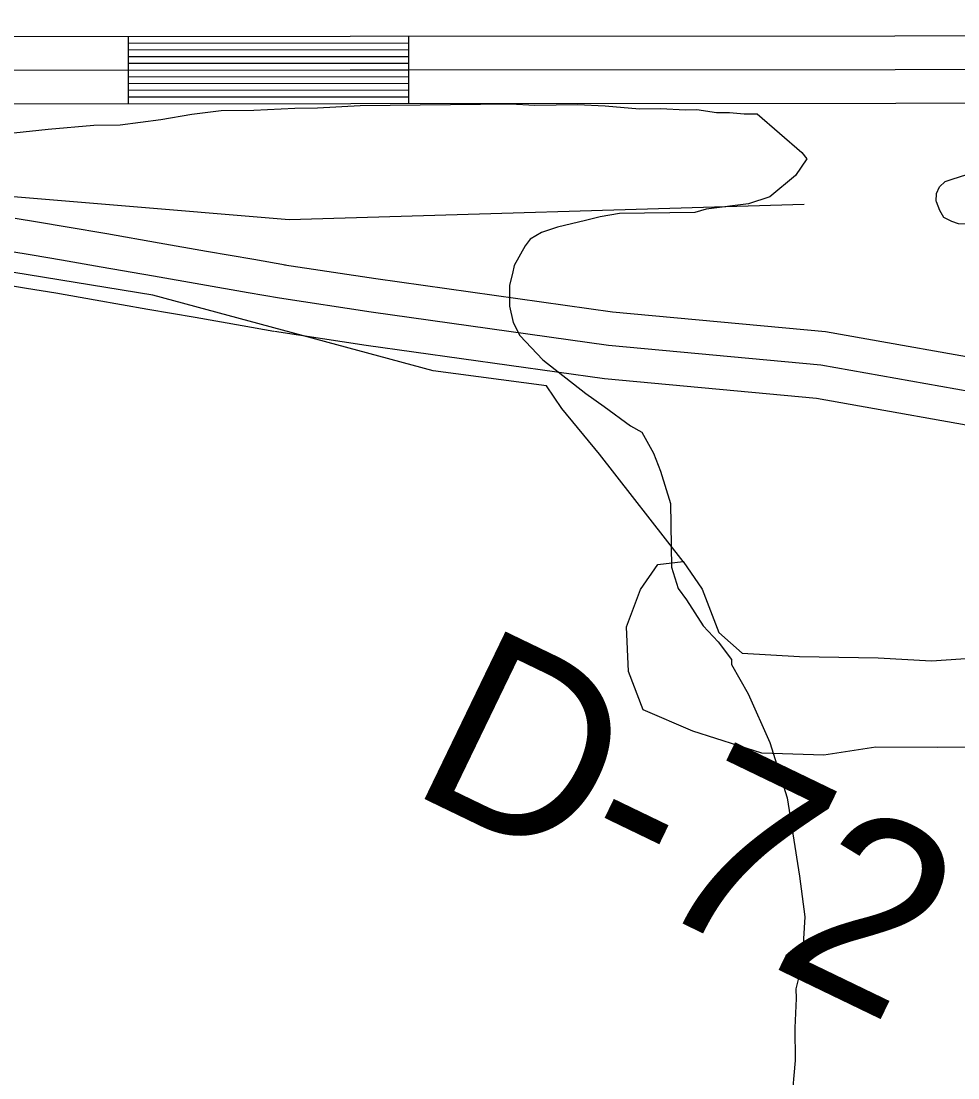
# Model space of a CAD drawing. Extents: x 3180038 to 3217926, y 922069 to 947485.
# Drawn here: x 3188255.3 to 3188673, y 938659.8 to 939131.3 of the extents above; entities that cross this region are included whole.
import ezdxf

# ---------------------------------------------------------------- set-up
doc = ezdxf.new("R2010")
doc.units = 0
for name, color, linetype in [('V-RIVR-RANG-IDEN', 7, 'Continuous'), ('V-ROAD-CNTR', 7, 'Continuous'), ('V-SITE-VEGE', 7, 'Continuous'), ('V-TOPO-SHOR', 7, 'Continuous')]:
    doc.layers.add(name, color=color, linetype=linetype)

msp = doc.modelspace()

# ---------------------------------------------------------------- linework, layer by layer
at = {"layer": 'V-ROAD-CNTR'}
for p, q in [((3188303.04, 939124.47), (3188303.06, 939094.47)), ((3188428.04, 939124.55), (3188428.06, 939094.55))]:
    msp.add_line(p, q, dxfattribs=at)
for points in [[(3184292.83, 939111.47), (3185385.29, 939112.48), (3187672.86, 939124.05), (3188887.91, 939124.86), (3189099.82, 939131.28)], [(3188303.05, 939121.47), (3188428.05, 939121.55)], [(3188303.05, 939118.47), (3188428.05, 939118.55)], [(3188303.05, 939115.47), (3188428.05, 939115.55)], [(3184292.79, 939096.47), (3185385.34, 939097.48), (3187672.91, 939109.05), (3188888.14, 939109.86)], [(3188303.05, 939112.47), (3188428.05, 939112.55)], [(3188303.06, 939109.47), (3188428.06, 939109.55)], [(3188303.06, 939106.47), (3188428.06, 939106.55)], [(3188303.06, 939103.47), (3188428.06, 939103.55)], [(3189033.44, 939105.47), (3189001.84, 939087.44), (3188977.67, 939064.94), (3188941.25, 939032.12), (3188919.51, 939014.25), (3188879.18, 939000.99), (3188775.1, 938970.56), (3188698.9, 938962.33), (3188611.95, 938977.82), (3188517.19, 938986.53), (3188411.33, 939001.45), (3188370.52, 939007.61)], [(3188303.06, 939100.47), (3188428.06, 939100.55)], [(3184292.75, 939081.47), (3185385.38, 939082.48), (3187672.95, 939094.05), (3188888.37, 939094.86), (3188991.14, 939097.97)], [(3188303.06, 939097.47), (3188428.06, 939097.55)], [(3188991.22, 939098.04), (3188967.54, 939076.01), (3188931.46, 939043.49), (3188912.15, 939027.62), (3188874.73, 939015.31), (3188772.16, 938985.33), (3188699.42, 938977.48), (3188613.95, 938992.7), (3188518.93, 939001.43), (3188413.5, 939016.29), (3188372.76, 939022.44)], [(3188997.3, 939062.72), (3188987.8, 939053.88), (3188951.04, 939020.75), (3188926.86, 939000.88), (3188883.63, 938986.66), (3188778.03, 938955.79), (3188698.38, 938947.19), (3188609.94, 938962.94), (3188515.46, 938971.63), (3188409.17, 938986.61), (3188368.29, 938992.77)], [(3188996.26, 939061.76), (3188987.8, 939053.88), (3188951.04, 939020.75), (3188926.86, 939000.88), (3188883.63, 938986.66), (3188778.03, 938955.79), (3188698.38, 938947.19), (3188609.94, 938962.94), (3188515.46, 938971.63), (3188409.17, 938986.61), (3188368.29, 938992.77)], [(3188373.15, 939022.38), (3188359.08, 939024.87), (3188337.97, 939028.55), (3188316.9, 939032.21), (3188293.48, 939036.32), (3188275.87, 939039.39), (3188262.61, 939041.64), (3188252.62, 939043.27)], [(3188370.52, 939007.61), (3188356.48, 939010.1), (3188335.4, 939013.77), (3188314.32, 939017.43), (3188290.89, 939021.55), (3188273.33, 939024.61), (3188260.14, 939026.84), (3188250.24, 939028.46)], [(3188367.9, 938992.84), (3188353.88, 938995.33), (3188332.83, 938999), (3188311.74, 939002.66), (3188288.31, 939006.77), (3188270.79, 939009.83), (3188257.68, 939012.05), (3188247.85, 939013.65)]]:
    msp.add_lwpolyline(points, dxfattribs=at)
at = {"layer": 'V-SITE-VEGE'}
for p, q in [((3188406.41, 939093.57), (3188473.44, 939094.41)), ((3188473.44, 939094.41), (3188484.38, 939093.81)), ((3188484.38, 939093.81), (3188503.33, 939094.05)), ((3188503.33, 939094.05), (3188515.72, 939093.48)), ((3188317.58, 939087.36), (3188331.39, 939089.72)), ((3188331.39, 939089.72), (3188344.49, 939091.34)), ((3188344.49, 939091.34), (3188359.06, 939091.53)), ((3188359.06, 939091.53), (3188377.27, 939092.48)), ((3188377.27, 939092.48), (3188387.47, 939092.61)), ((3188387.47, 939092.61), (3188406.41, 939093.57)), ((3188515.72, 939093.48), (3188531.04, 939092.21)), ((3188531.04, 939092.21), (3188540.52, 939092.33)), ((3188540.52, 939092.33), (3188551.46, 939091.74)), ((3188551.46, 939091.74), (3188556.56, 939091.8)), ((3188556.56, 939091.8), (3188565.32, 939090.45)), ((3188565.32, 939090.45), (3188571.15, 939090.52)), ((3188571.15, 939090.52), (3188577.71, 939089.88)), ((3188577.71, 939089.88), (3188583.54, 939089.95)), ((3188583.54, 939089.95), (3188603.43, 939072.7)), ((3188267.35, 939083.1), (3188287.73, 939084.81)), ((3188287.73, 939084.81), (3188299.39, 939084.95)), ((3188299.39, 939084.95), (3188317.58, 939087.36)), ((3188252.06, 939081.45), (3188267.35, 939083.1)), ((3188603.43, 939072.7), (3188605.66, 939069.82)), ((3188605.66, 939069.82), (3188600.65, 939062.47)), ((3188600.65, 939062.47), (3188589.11, 939052.85)), ((3188589.11, 939052.85), (3188579.67, 939049.82)), ((3188560.75, 939047.4), (3188555.67, 939045.87)), ((3188579.67, 939049.82), (3188560.75, 939047.4)), ((3188506.89, 939042.35), (3188494.54, 939039.28)), ((3188513.43, 939043.89), (3188506.89, 939042.35)), ((3188522.15, 939045.46), (3188513.43, 939043.89)), ((3188555.67, 939045.87), (3188522.15, 939045.46)), ((3188494.54, 939039.28), (3188487.27, 939037.01)), ((3188482.21, 939034.03), (3188480.06, 939031.09)), ((3188487.27, 939037.01), (3188482.21, 939034.03)), ((3188480.06, 939031.09), (3188475.07, 939022.28)), ((3188474.39, 939018.63), (3188473, 939013.51)), ((3188475.07, 939022.28), (3188474.39, 939018.63)), ((3188473, 939013.51), (3188473.11, 939004.04)), ((3188473.11, 939004.04), (3188474.66, 938996.77)), ((3188474.66, 938996.77), (3188477.65, 938990.98)), ((3188477.65, 938990.98), (3188487.98, 938980.17)), ((3188487.98, 938980.17), (3188507.12, 938965.11)), ((3188507.12, 938965.11), (3188515.21, 938959.38)), ((3188515.21, 938959.38), (3188526.97, 938950.78)), ((3188526.97, 938950.78), (3188532.11, 938947.93)), ((3188532.11, 938947.93), (3188537.33, 938938.52)), ((3188537.33, 938938.52), (3188540.34, 938930.54)), ((3188540.34, 938930.54), (3188544.9, 938916.02)), ((3188544.9, 938916.02), (3188545.25, 938887.61)), ((3188545.25, 938887.61), (3188548.28, 938878.17)), ((3188548.28, 938878.17), (3188551.99, 938873.11)), ((3188551.99, 938873.11), (3188559.42, 938861.54)), ((3188559.42, 938861.54), (3188566.07, 938854.34)), ((3188566.07, 938854.34), (3188572, 938846.4)), ((3188572, 938846.4), (3188572.03, 938844.21)), ((3188572.03, 938844.21), (3188579.48, 938831.19)), ((3188579.48, 938831.19), (3188589.22, 938809.45)), ((3188589.22, 938809.45), (3188596.82, 938784.76)), ((3188596.82, 938784.76), (3188602.35, 938749.85)), ((3188602.35, 938749.85), (3188604.76, 938731.66)), ((3188604.76, 938731.66), (3188603.55, 938711.97)), ((3188603.55, 938711.97), (3188602.18, 938705.39)), ((3188602.18, 938705.39), (3188600.79, 938699.55)), ((3188600.79, 938699.55), (3188600.85, 938695.18)), ((3188600.85, 938695.18), (3188600.28, 938682.05)), ((3188600.28, 938682.05), (3188600.46, 938667.48)), ((3188600.46, 938667.48), (3188598.55, 938645.59))]:
    msp.add_line(p, q, dxfattribs=at)
at = {"layer": 'V-TOPO-SHOR'}
for points in [[(3184301.19, 939065.42), (3184821.16, 939063.09), (3186158.83, 939063.09), (3186969.54, 939052.96), (3187543.79, 939066.47), (3188212.62, 939056.34), (3188374.77, 939042.83), (3188604.47, 939049.58)], [(3188701.43, 939042.52), (3188698.28, 939042.12), (3188695.12, 939041.73), (3188691.34, 939040.71), (3188687.35, 939040.74), (3188683.36, 939040.56), (3188679.79, 939040.59), (3188673.28, 939040.85), (3188670.35, 939041.92), (3188666.8, 939043.63), (3188664.93, 939046.79), (3188663.49, 939050.58), (3188663.29, 939051), (3188663.52, 939054.36), (3188664.8, 939057.29), (3188667.34, 939059.78), (3188670.5, 939060.81), (3188677.03, 939062.86)], [(3188550.44, 938890.12), (3188513.26, 938938.11), (3188496.37, 938958.38), (3188489.62, 938968.51), (3188438.95, 938975.27), (3188313.96, 939009.05), (3188188.98, 939029.32), (3187999.81, 939022.56), (3187580.95, 939019.18), (3187124.93, 939015.8), (3185844.68, 938985.4), (3184544.17, 938985.4), (3184286.78, 938993.77)], [(3188663.83, 938807.13), (3188636.47, 938807.35), (3188613.23, 938803.74), (3188585.52, 938804.66), (3188554.88, 938814.52), (3188532.62, 938824.06), (3188526.13, 938841.14), (3188525.23, 938861.01), (3188531.54, 938877.65), (3188539.22, 938888.89), (3188550.44, 938890.12), (3188558.99, 938877.78), (3188566.35, 938858.57), (3188576.78, 938849.22), (3188602.36, 938847.78), (3188637.49, 938847.15), (3188661.22, 938845.82)], [(3188661.22, 938845.82), (3188702.65, 938848.75), (3188736.65, 938850.78), (3188764.11, 938851.45), (3188807.93, 938856.58), (3188821.18, 938857.71), (3188821.79, 938844.81), (3188825.93, 938833.39), (3188833.6, 938831.48), (3188829.37, 938810.33), (3188819.26, 938804.58), (3188780.23, 938802.95), (3188748.39, 938806.73), (3188703.29, 938807.44), (3188663.83, 938807.13)]]:
    msp.add_lwpolyline(points, dxfattribs=at)

# ---------------------------------------------------------------- texts
at = {"layer": 'V-RIVR-RANG-IDEN'}
msp.add_text('D-72', height=83, rotation=334.2276, dxfattribs=at).set_placement((3188426.97, 938788.16))

doc.saveas('drawing.dxf')
